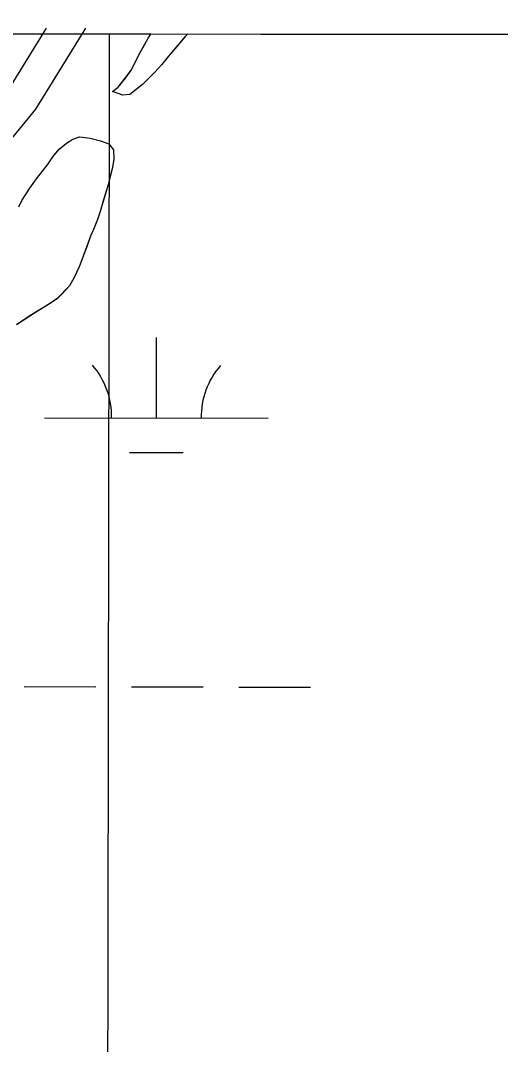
# Model space of a CAD drawing. Extents: x 3219052 to 3256913, y 800770 to 826146.
# Drawn here: x 3228443.8 to 3228658.3, y 823912.7 to 824370.1 of the extents above; entities that cross this region are included whole.
import ezdxf

# ---------------------------------------------------------------- set-up
doc = ezdxf.new("R2010")
doc.units = 0
for name, color, linetype in [('V-GRID-FRAM', 7, 'Continuous'), ('V-GRID-MAJR', 7, 'Continuous'), ('V-ROAD-CNTR', 7, 'Continuous'), ('V-SITE-VEGE', 7, 'Continuous'), ('V-TOPO-SHOR', 7, 'Continuous'), ('V-WETL-SWMP', 7, 'Continuous')]:
    doc.layers.add(name, color=color, linetype=linetype)

msp = doc.modelspace()

# ---------------------------------------------------------------- linework, layer by layer
at = {"layer": 'V-GRID-FRAM'}
msp.add_lwpolyline([(3223248.62, 824370.115), (3254658.455, 824333.567), (3254645.2290000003, 806146.92), (3223219.523, 806183.487), (3223248.62, 824370.115)], dxfattribs=at)
at = {"layer": 'V-GRID-MAJR'}
msp.add_spline([(3228457.14, 806177.393), (3228465.955, 812237.661), (3228474.772, 818299.872), (3228483.589, 824362.121), (3228483.592, 824364.024)], degree=3, dxfattribs=at)
at = {"layer": 'V-ROAD-CNTR'}
for points in [[(3227680.394602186, 823272.5344275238), (3227680.060602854, 823272.0844284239), (3227754.9684530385, 823401.850168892), (3227964.3930341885, 823690.977590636), (3228212.785537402, 824031.2949099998), (3228341.6572796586, 824220.980530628), (3228438.409086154, 824339.195294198), (3228455.383052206, 824366.7012391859)], [(3227700.576561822, 823276.2434201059), (3227761.199440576, 823376.65121929), (3227770.959421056, 823393.5671854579), (3227976.525009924, 823682.156608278), (3228225.0505128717, 824022.6559272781), (3228353.6892555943, 824211.997548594), (3228450.6490616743, 824330.468311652), (3228472.9970169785, 824366.6802392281)]]:
    msp.add_lwpolyline(points, dxfattribs=at)
at = {"layer": 'V-SITE-VEGE'}
for p, q in [((3228502.0773813, 824364.0021579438), (3228172.307202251, 824364.3858734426)), ((3228496.7430000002, 824354.772), (3228500.862, 824362.2880000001)), ((3228500.862, 824362.2880000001), (3228502.0773813, 824364.0021579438)), ((3228517.443, 824362.938), (3228509.969, 824354.225)), ((3228518.4287492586, 824363.983131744), (3228517.443, 824362.9379999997)), ((3228866.9245468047, 824363.577627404), (3228518.4287492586, 824363.983131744)), ((3228493.407, 824348.047), (3228496.7430000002, 824354.772)), ((3228509.969, 824354.225), (3228507.022, 824350.465)), ((3228507.022, 824350.465), (3228503.678, 824346.9)), ((3228487.511, 824340.3300000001), (3228490.657, 824344.289)), ((3228490.657, 824344.289), (3228493.407, 824348.047)), ((3228503.678, 824346.9), (3228498.365, 824341.55)), ((3228484.953, 824338.345), (3228487.511, 824340.3300000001)), ((3228498.365, 824341.55), (3228492.6580000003, 824336.991)), ((3228489.5, 824336.783), (3228484.953, 824338.345)), ((3228492.6580000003, 824336.991), (3228489.5, 824336.783)), ((3228464.303, 824315.375), (3228467.258, 824317.1630000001)), ((3228467.258, 824317.1630000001), (3228470.216, 824318.158)), ((3228470.216, 824318.158), (3228474.957, 824317.583)), ((3228474.957, 824317.583), (3228479.501, 824316.4130000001)), ((3228479.501, 824316.4130000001), (3228483.255, 824315.045)), ((3228458.204, 824309.235), (3228461.153, 824312.6020000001)), ((3228461.153, 824312.6020000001), (3228464.303, 824315.375)), ((3228483.255, 824315.045), (3228485.436, 824312.289)), ((3228485.436, 824312.289), (3228485.451, 824308.143)), ((3228455.849, 824305.676), (3228458.204, 824309.235)), ((3228485.451, 824308.143), (3228484.8710000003, 824304.389)), ((3228450.934, 824299.339), (3228455.849, 824305.676)), ((3228484.8710000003, 824304.389), (3228482.924, 824296.685)), ((3228447.987, 824295.184), (3228450.934, 824299.339)), ((3228444.454, 824289.644), (3228447.987, 824295.184)), ((3228482.924, 824296.685), (3228479.411, 824284.831)), ((3228443.082, 824286.875), (3228444.454, 824289.644)), ((3228479.411, 824284.831), (3228478.24, 824281.269)), ((3228478.24, 824281.269), (3228476.478, 824276.725)), ((3228476.478, 824276.725), (3228475.106, 824273.757)), ((3228475.106, 824273.757), (3228472.174, 824265.656)), ((3228472.174, 824265.656), (3228470.021, 824260.12)), ((3228470.021, 824260.12), (3228467.67, 824254.9770000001)), ((3228467.67, 824254.9770000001), (3228465.708, 824251.6139999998)), ((3228465.708, 824251.6139999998), (3228460.199, 824245.872)), ((3228456.85, 824243.49), (3228447.987, 824238.128)), ((3228460.199, 824245.872), (3228456.85, 824243.49)), ((3228447.987, 824238.128), (3228442.076, 824234.161))]:
    msp.add_line(p, q, dxfattribs=at)
at = {"layer": 'V-TOPO-SHOR'}
for points in [[(3228484.953, 824338.345), (3228487.511, 824340.3300000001), (3228490.659, 824344.289), (3228493.407, 824348.049), (3228494.781, 824350.818), (3228496.741, 824354.772), (3228498.507, 824357.936), (3228500.862, 824362.2880000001), (3228502.1100502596, 824364.0021199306)], [(3228518.428749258, 824363.983131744), (3228517.443, 824362.938), (3228514.491, 824359.571), (3228509.969, 824354.225), (3228507.022, 824350.463), (3228503.678, 824346.9), (3228500.923, 824344.127), (3228498.365, 824341.55), (3228495.412, 824339.1730000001), (3228492.6580000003, 824336.991), (3228489.5, 824336.783), (3228484.953, 824338.345)], [(3228453.096, 824302.11), (3228455.849, 824305.6730000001), (3228458.204, 824309.235), (3228461.153, 824312.6020000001), (3228464.303, 824315.375), (3228467.258, 824317.1630000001), (3228470.216, 824318.158), (3228474.957, 824317.583), (3228479.501, 824316.4130000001), (3228483.255, 824315.045), (3228485.436, 824312.289), (3228485.451, 824308.143), (3228484.8710000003, 824304.3910000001), (3228484.093, 824301.229), (3228482.924, 824296.685), (3228480.974, 824289.965), (3228479.411, 824284.829), (3228478.24, 824281.269), (3228476.478, 824276.725), (3228475.106, 824273.757), (3228473.542, 824269.41), (3228472.174, 824265.653), (3228470.021, 824260.12), (3228467.67, 824254.9770000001), (3228465.708, 824251.6140000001), (3228462.364, 824248.051), (3228460.199, 824245.872), (3228456.85, 824243.49), (3228450.5470000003, 824239.72), (3228447.987, 824238.13), (3228442.076, 824234.161)], [(3228443.082, 824286.875), (3228444.454, 824289.644), (3228447.987, 824295.184), (3228450.934, 824299.339), (3228453.096, 824302.11)]]:
    msp.add_lwpolyline(points, dxfattribs=at)
at = {"layer": 'V-WETL-SWMP'}
for p, q in [((3228502.112959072, 824364.0021165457), (3228172.308394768, 824364.3858720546)), ((3228498.506827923, 824357.9321977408), (3228500.860827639, 824362.2831898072)), ((3228500.860827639, 824362.2831898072), (3228502.112959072, 824364.0021165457)), ((3228517.4418152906, 824362.9318451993), (3228514.4918155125, 824359.5658514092)), ((3228518.4336465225, 824363.9831260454), (3228517.4418152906, 824362.9318451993)), ((3228866.9282970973, 824363.5776230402), (3228518.4336465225, 824363.9831260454)), ((3228496.74082813, 824354.7672035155), (3228498.506827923, 824357.9321977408)), ((3228514.4918155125, 824359.5658514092), (3228509.969815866, 824354.2198612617)), ((3228493.4078285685, 824348.0432157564), (3228496.74082813, 824354.7672035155)), ((3228509.969815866, 824354.2198612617), (3228507.0218161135, 824350.4588681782)), ((3228507.0218161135, 824350.4588681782), (3228503.67781635, 824346.8938747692)), ((3228487.511829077, 824340.3242299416), (3228490.657828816, 824344.2832226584)), ((3228490.6578288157, 824344.2832226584), (3228493.4078285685, 824348.0432157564)), ((3228503.67781635, 824346.8938747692), (3228498.365816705, 824341.545884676)), ((3228484.9528292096, 824338.3412336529), (3228487.511829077, 824340.3242299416)), ((3228495.412816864, 824339.1668891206), (3228492.6568170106, 824336.9858931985)), ((3228498.365816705, 824341.545884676), (3228495.412816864, 824339.1668891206)), ((3228489.4988160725, 824336.7768670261), (3228484.9528292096, 824338.3412336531)), ((3228492.6568170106, 824336.9858931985), (3228489.4988160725, 824336.7768670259)), ((3228464.3028307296, 824315.3702760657), (3228467.2578306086, 824317.1572726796)), ((3228467.2578306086, 824317.1572726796), (3228470.2158305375, 824318.1542707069)), ((3228470.2158305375, 824318.1542707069), (3228474.955830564, 824317.5782714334)), ((3228474.955830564, 824317.5782714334), (3228479.500830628, 824316.4092732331)), ((3228479.500830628, 824316.4092732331), (3228483.255830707, 824315.0402754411)), ((3228458.204831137, 824309.229287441), (3228461.1538309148, 824312.5962812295)), ((3228461.1538309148, 824312.5962812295), (3228464.3028307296, 824315.3702760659)), ((3228483.255830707, 824315.0402754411), (3228485.4368308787, 824312.284280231)), ((3228485.4368308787, 824312.284280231), (3228485.4508311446, 824308.1392876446)), ((3228455.847831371, 824305.668293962), (3228458.204831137, 824309.229287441)), ((3228485.4508311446, 824308.1392876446), (3228484.8718313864, 824304.3862943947)), ((3228453.0958316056, 824302.1053005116), (3228455.847831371, 824305.668293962)), ((3228484.8718313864, 824304.3862943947), (3228484.0928315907, 824301.2243001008)), ((3228447.986832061, 824295.1783132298), (3228450.933831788, 824299.3343056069)), ((3228450.933831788, 824299.3343056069), (3228453.0958316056, 824302.1053005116)), ((3228484.0928315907, 824301.2243001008), (3228482.9238318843, 824296.6803083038)), ((3228444.452832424, 824289.6383233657), (3228447.986832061, 824295.1783132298)), ((3228482.9238318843, 824296.6803083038), (3228480.97283232, 824289.9613204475)), ((3228443.080832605, 824286.8703284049), (3228444.452832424, 824289.6383233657)), ((3228480.97283232, 824289.9613204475), (3228479.4118326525, 824284.8233297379)), ((3228479.4118326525, 824284.8233297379), (3228478.2388328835, 824281.2653361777)), ((3228478.2388328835, 824281.2653361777), (3228476.4778331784, 824276.7193444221)), ((3228476.4778331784, 824276.7193444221), (3228475.1068333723, 824273.7533498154)), ((3228475.1068333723, 824273.7533498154), (3228473.5418336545, 824269.405357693)), ((3228473.5418336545, 824269.405357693), (3228472.172833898, 824265.6493644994)), ((3228472.172833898, 824265.6493644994), (3228470.0208342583, 824260.114374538)), ((3228470.0208342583, 824260.114374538), (3228467.6688345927, 824254.9733838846)), ((3228467.6688345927, 824254.9733838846), (3228465.706834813, 824251.6103900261)), ((3228462.3628350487, 824248.0463966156), (3228460.1988351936, 824245.8674006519)), ((3228465.706834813, 824251.6103900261), (3228462.3628350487, 824248.0463966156)), ((3228456.850835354, 824243.4864051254), (3228450.5468356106, 824239.7144122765)), ((3228460.1988351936, 824245.8674006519), (3228456.850835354, 824243.4864051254)), ((3228450.5468356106, 824239.7144122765), (3228447.985835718, 824238.125415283)), ((3228447.985835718, 824238.125415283), (3228442.076835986, 824234.1574227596)), ((3228504.5354824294, 824192.5552184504), (3228504.6109327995, 824228.5551071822)), ((3228454.5355923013, 824192.660013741), (3228554.535372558, 824192.4504231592)), ((3228492.5031678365, 824177.1494170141), (3228516.503115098, 824177.0991152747)), ((3228445.4399616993, 824072.6079210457), (3228477.439891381, 824072.5408520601)), ((3228493.4398562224, 824072.5073175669), (3228525.439785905, 824072.4402485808)), ((3228541.439750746, 824072.4067140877), (3228573.4396804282, 824072.3396451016))]:
    msp.add_line(p, q, dxfattribs=at)
for centre, radius, start, end in [((3228449.293662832, 824193.145804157), 35.24628790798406, 359.1080939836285, 40.65175231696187), ((3228559.7792922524, 824192.9142361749), 35.246287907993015, 139.10808960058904, 180.65174793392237)]:
    msp.add_arc(centre, radius, start, end, dxfattribs=at)

doc.saveas('drawing.dxf')
